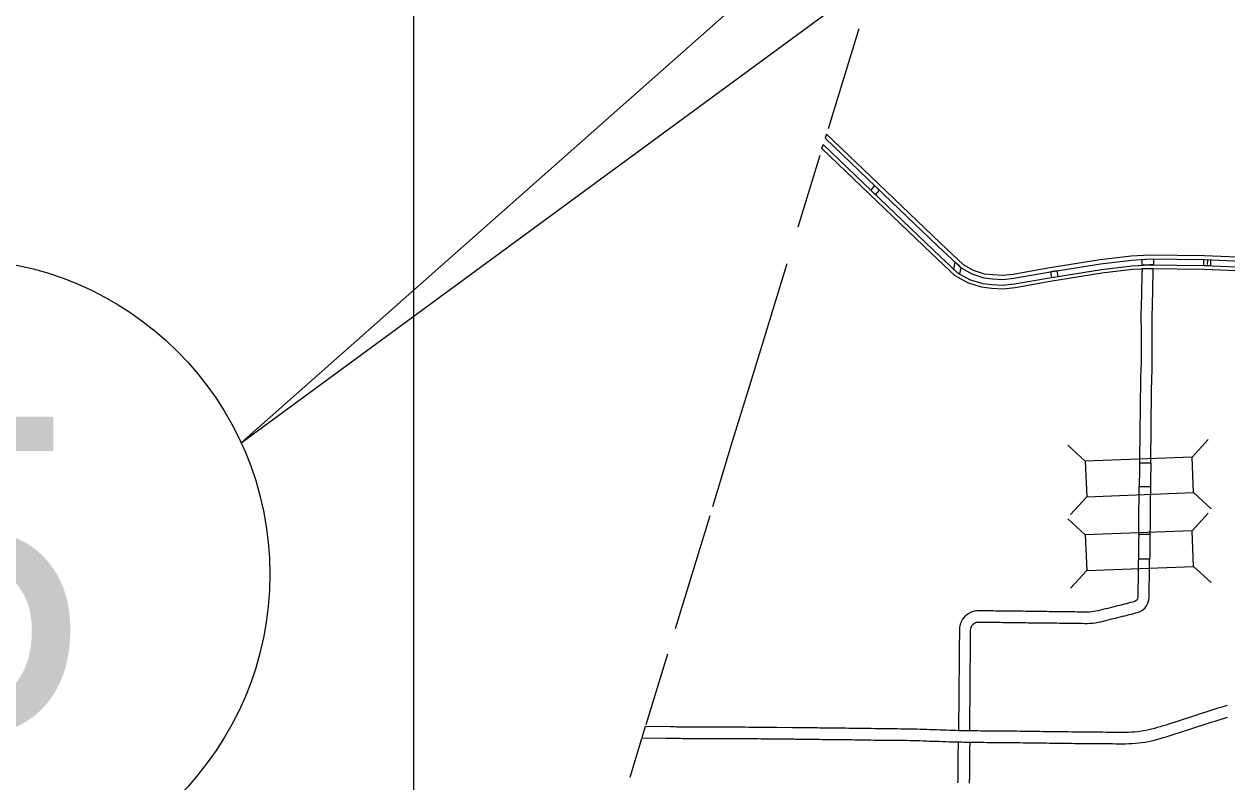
# Model space of a CAD drawing. Extents: x 77230 to 630905, y 790554 to 1662844.
# Drawn here: x 303084 to 329800, y 1505159 to 1521986 of the extents above; entities that cross this region are included whole.
import ezdxf

# ---------------------------------------------------------------- set-up
doc = ezdxf.new("R2010")
doc.units = 0
for name, color, linetype in [('Level 10', 7, 'Continuous'), ('Level 15', 7, 'Continuous'), ('Level 19', 7, 'Continuous'), ('Level 28', 7, 'Continuous'), ('Level 41', 7, 'Continuous'), ('Level 43', 7, 'Continuous')]:
    doc.layers.add(name, color=color, linetype=linetype)

msp = doc.modelspace()

# ---------------------------------------------------------------- linework, layer by layer
at = {"layer": 'Level 10'}
for p, q in [((327848, 1511435), (327848, 1511435)), ((324605, 1508705), (324606, 1508705)), ((323961, 1506045), (323961, 1506045))]:
    msp.add_line(p, q, dxfattribs=at)
for points in [[(327859, 1512247), (328109, 1512244), (328109, 1512288), (328110, 1512359), (328111, 1512428), (328111, 1512497), (328112, 1512564), (328113, 1512630), (328114, 1512695), (328114, 1512759), (328115, 1512821), (328116, 1512882), (328116, 1512942), (328117, 1513001), (328118, 1513059), (328119, 1513117), (328119, 1513176), (328120, 1513234), (328120, 1513292), (328121, 1513351), (328121, 1513410), (328122, 1513469), (328123, 1513529), (328124, 1513588), (328124, 1513647), (328125, 1513705), (328126, 1513764), (328127, 1513823), (328127, 1513882), (328128, 1513942), (328129, 1514003), (328129, 1514057), (328130, 1514122), (328133, 1514182), (328136, 1514242), (328139, 1514302), (328141, 1514363), (328142, 1514423), (328142, 1514482), (328142, 1514539), (328142, 1514595), (328142, 1514651), (328142, 1514707), (328142, 1514763), (328142, 1514819), (328142, 1514876), (328142, 1514935), (328142, 1514995), (328142, 1515056), (328142, 1515116), (328142, 1515175), (328142, 1515236), (328142, 1515296), (328141, 1515354), (328141, 1515410), (328141, 1515466), (328141, 1515520), (328141, 1515570), (328147, 1515674), (328147, 1515728), (328148, 1515781), (328149, 1515834), (328150, 1515887), (328151, 1515939), (328152, 1515991), (328153, 1516042), (328155, 1516092), (328155, 1516142), (328156, 1516190), (328157, 1516237), (328158, 1516283), (328159, 1516326), (328161, 1516368), (328162, 1516409), (328163, 1516448), (328165, 1516556), (327915, 1516554)], [(327915, 1516554), (327913, 1516455), (327912, 1516416), (327911, 1516376), (327909, 1516333), (327908, 1516288), (327907, 1516243), (327906, 1516195), (327906, 1516147), (327905, 1516097), (327904, 1516047), (327903, 1515996), (327901, 1515945), (327900, 1515892), (327899, 1515838), (327898, 1515785), (327897, 1515732), (327897, 1515682), (327891, 1515578), (327891, 1515521), (327891, 1515466), (327891, 1515409), (327891, 1515351), (327892, 1515293), (327892, 1515235), (327892, 1515176), (327892, 1515116), (327892, 1515055), (327892, 1514995), (327892, 1514935), (327892, 1514877), (327892, 1514820), (327892, 1514763), (327892, 1514707), (327892, 1514651), (327892, 1514595), (327892, 1514539), (327892, 1514482), (327892, 1514426), (327891, 1514370), (327889, 1514313), (327886, 1514254), (327883, 1514193), (327880, 1514130), (327879, 1514061), (327879, 1514005), (327878, 1513945), (327877, 1513885), (327877, 1513826), (327876, 1513767), (327875, 1513708), (327874, 1513650), (327874, 1513591), (327873, 1513532), (327872, 1513473), (327871, 1513413), (327871, 1513354), (327870, 1513294), (327870, 1513236), (327869, 1513178), (327869, 1513120), (327868, 1513063), (327867, 1513004), (327866, 1512945), (327866, 1512885), (327865, 1512824), (327864, 1512761), (327864, 1512698), (327863, 1512633), (327862, 1512567), (327861, 1512499), (327861, 1512431), (327860, 1512361), (327859, 1512291), (327859, 1512247)], [(327859, 1512247), (327858, 1512149), (327857, 1512078), (327856, 1512008), (327855, 1511940), (327854, 1511873), (327853, 1511806), (327852, 1511719)], [(328109, 1512244), (328108, 1512145), (328107, 1512075), (328106, 1512005), (328105, 1511936), (328104, 1511869), (328102, 1511715)], [(327848, 1511435), (327848, 1511458), (327848, 1511495), (327849, 1511554), (327850, 1511615), (327851, 1511677), (327852, 1511719)], [(327852, 1511719), (328102, 1511715), (328101, 1511673), (328100, 1511610), (328099, 1511550), (328098, 1511493), (328098, 1511457), (328098, 1511434)], [(328090, 1510654), (327840, 1510656), (327841, 1510672), (327841, 1510734), (327842, 1510795), (327843, 1510855), (327844, 1510913), (327845, 1510971), (327845, 1511027), (327846, 1511081), (327847, 1511133), (327847, 1511184), (327848, 1511435)], [(328098, 1511434), (328097, 1511183), (328097, 1511131), (328096, 1511078), (328095, 1511023), (328094, 1510967), (328094, 1510910), (328093, 1510851), (328092, 1510791), (328091, 1510731), (328091, 1510670), (328090, 1510654)], [(327840, 1510656), (327839, 1510488), (327838, 1510427), (327837, 1510365), (327837, 1510304), (327836, 1510243), (327835, 1510182), (327833, 1510108)], [(328090, 1510654), (328089, 1510547), (328089, 1510485), (328088, 1510424), (328087, 1510363), (328087, 1510301), (328086, 1510239), (328085, 1510177), (328083, 1510104)], [(324606, 1508705), (324658, 1508704), (324712, 1508704), (324765, 1508703), (324820, 1508702), (324874, 1508702), (324930, 1508701), (324986, 1508700), (325041, 1508700), (325098, 1508699), (325154, 1508698), (325211, 1508698), (325268, 1508697), (325326, 1508696), (325383, 1508695), (325441, 1508694), (325499, 1508693), (325557, 1508693), (325615, 1508692), (325674, 1508692), (325732, 1508691), (325790, 1508690), (325849, 1508689), (325907, 1508689), (325978, 1508688), (326022, 1508688), (326079, 1508687), (326135, 1508686), (326191, 1508686), (326247, 1508685), (326304, 1508684), (326360, 1508684), (326416, 1508683), (326472, 1508682), (326528, 1508682), (326584, 1508681), (326640, 1508680), (326698, 1508680), (326758, 1508682), (326819, 1508686), (326880, 1508694), (326939, 1508704), (326997, 1508716), (327053, 1508729), (327108, 1508743), (327163, 1508757), (327217, 1508771), (327271, 1508785), (327325, 1508798), (327378, 1508811), (327430, 1508825), (327482, 1508838), (327532, 1508850), (327582, 1508863), (327631, 1508875), (327677, 1508887), (327723, 1508898), (327768, 1508910), (327816, 1508923), (327870, 1508943), (327923, 1508974), (327986, 1509027), (328016, 1509071), (328045, 1509128), (328063, 1509193), (328070, 1509254), (328072, 1509309), (328073, 1509362), (328073, 1509415), (328074, 1509469), (328075, 1509525), (328076, 1509582), (328077, 1509640), (328077, 1509698), (328078, 1509757), (328079, 1509816), (328080, 1509876), (328081, 1509936), (328081, 1509995), (328082, 1510056), (328083, 1510104), (327833, 1510108)], [(327833, 1510108), (327832, 1510060), (327831, 1509999), (327831, 1509939), (327830, 1509879), (327829, 1509820), (327828, 1509761), (327827, 1509702), (327827, 1509643), (327826, 1509586), (327825, 1509528), (327824, 1509472), (327823, 1509417), (327823, 1509365), (327822, 1509315), (327821, 1509273), (327817, 1509241), (327811, 1509219), (327801, 1509199), (327798, 1509196), (327779, 1509179), (327763, 1509170), (327739, 1509161), (327704, 1509151), (327662, 1509141), (327617, 1509129), (327569, 1509117), (327521, 1509105), (327472, 1509093), (327421, 1509080), (327369, 1509067), (327317, 1509054), (327264, 1509041), (327210, 1509027), (327155, 1509013), (327101, 1508999), (327047, 1508986), (326994, 1508972), (326942, 1508960), (326892, 1508949), (326843, 1508941), (326794, 1508935), (326745, 1508931), (326695, 1508930), (326642, 1508930), (326587, 1508931), (326531, 1508932), (326475, 1508932), (326419, 1508933), (326363, 1508933), (326307, 1508934), (326250, 1508935), (326194, 1508936), (326138, 1508936), (326082, 1508937), (326024, 1508938), (325980, 1508938), (325910, 1508939), (325852, 1508939), (325794, 1508940), (325735, 1508941), (325676, 1508942), (325618, 1508942), (325560, 1508943), (325502, 1508943), (325445, 1508944), (325387, 1508945), (325329, 1508946), (325272, 1508947), (325215, 1508947), (325157, 1508948), (325101, 1508949), (325045, 1508950), (324988, 1508950), (324933, 1508951), (324878, 1508952), (324823, 1508952), (324768, 1508953), (324714, 1508954), (324661, 1508954), (324609, 1508955)], [(324609, 1508955), (324558, 1508956), (324506, 1508957), (324456, 1508957), (324405, 1508958), (324355, 1508958), (324304, 1508959), (324246, 1508957), (324184, 1508948), (324123, 1508929), (324065, 1508900), (324014, 1508864), (323970, 1508823), (323929, 1508771), (323897, 1508714), (323874, 1508653), (323863, 1508592), (323858, 1508536), (323857, 1508485), (323857, 1508437), (323857, 1508389), (323857, 1508341), (323856, 1508292), (323856, 1508242), (323855, 1508192), (323855, 1508141), (323854, 1508089), (323854, 1508038), (323853, 1507985), (323852, 1507933), (323852, 1507880), (323852, 1507827), (323851, 1507774), (323851, 1507720), (323851, 1507665), (323850, 1507609), (323850, 1507553), (323849, 1507496), (323849, 1507439), (323848, 1507382), (323848, 1507325), (323847, 1507268), (323846, 1507211), (323845, 1507155), (323845, 1507099), (323844, 1507044), (323844, 1506990), (323844, 1506937), (323844, 1506884), (323843, 1506831), (323842, 1506778), (323842, 1506724), (323841, 1506672), (323841, 1506619), (323840, 1506566), (323840, 1506514), (323839, 1506463), (323837, 1506298), (324087, 1506294)], [(324087, 1506294), (324089, 1506459), (324090, 1506511), (324090, 1506563), (324091, 1506616), (324091, 1506669), (324092, 1506722), (324092, 1506775), (324093, 1506828), (324094, 1506882), (324094, 1506935), (324094, 1506989), (324094, 1507043), (324095, 1507097), (324095, 1507152), (324096, 1507208), (324097, 1507265), (324098, 1507322), (324098, 1507379), (324099, 1507437), (324099, 1507494), (324100, 1507551), (324100, 1507607), (324101, 1507663), (324101, 1507718), (324101, 1507772), (324102, 1507826), (324102, 1507879), (324102, 1507931), (324103, 1507983), (324104, 1508035), (324104, 1508087), (324105, 1508138), (324105, 1508189), (324106, 1508239), (324106, 1508290), (324107, 1508339), (324107, 1508388), (324107, 1508436), (324107, 1508482), (324108, 1508524), (324111, 1508559), (324116, 1508586), (324124, 1508609), (324137, 1508631), (324155, 1508653), (324173, 1508671), (324194, 1508686), (324216, 1508697), (324239, 1508704), (324268, 1508708), (324306, 1508709), (324353, 1508708), (324403, 1508708), (324452, 1508707), (324503, 1508707), (324553, 1508706), (324605, 1508705)], [(329803, 1506858), (329735, 1506837), (329668, 1506815), (329600, 1506794), (329531, 1506772), (329463, 1506750), (329395, 1506728), (329328, 1506707), (329259, 1506685), (329191, 1506662), (329126, 1506640), (329058, 1506619), (328989, 1506596), (328921, 1506574), (328854, 1506552), (328786, 1506531), (328716, 1506509), (328648, 1506488), (328578, 1506466), (328510, 1506444), (328444, 1506423), (328379, 1506403), (328315, 1506384), (328251, 1506365), (328188, 1506347), (328128, 1506331), (328066, 1506318), (328001, 1506304), (327938, 1506292), (327875, 1506282), (327811, 1506273), (327746, 1506266), (327680, 1506262), (327613, 1506259), (327544, 1506257), (327475, 1506257), (327404, 1506257), (327332, 1506258), (327260, 1506259), (327188, 1506259), (327116, 1506260), (327044, 1506261), (326973, 1506262), (326903, 1506263), (326833, 1506263), (326764, 1506264), (326696, 1506264), (326628, 1506265), (326560, 1506265), (326491, 1506266), (326422, 1506266), (326353, 1506267), (326283, 1506268), (326214, 1506268), (326144, 1506269), (326075, 1506270), (326004, 1506271), (325934, 1506272), (325863, 1506273), (325791, 1506274), (325718, 1506275), (325646, 1506276), (325573, 1506277), (325499, 1506279), (325425, 1506280), (325351, 1506281), (325278, 1506281), (325205, 1506282), (325131, 1506283), (325058, 1506284), (324984, 1506284), (324911, 1506285), (324838, 1506285), (324765, 1506286), (324693, 1506286), (324620, 1506287), (324548, 1506287), (324477, 1506288), (324406, 1506289), (324335, 1506290), (324265, 1506291), (324195, 1506292), (324125, 1506293), (324054, 1506294), (323984, 1506295), (323965, 1506295)], [(323961, 1506045), (323980, 1506045), (324051, 1506044), (324121, 1506043), (324191, 1506042), (324261, 1506041), (324332, 1506040), (324403, 1506039), (324475, 1506038), (324547, 1506037), (324619, 1506037), (324691, 1506036), (324763, 1506036), (324836, 1506035), (324909, 1506035), (324982, 1506034), (325055, 1506034), (325129, 1506033), (325202, 1506032), (325275, 1506031), (325349, 1506031), (325422, 1506030), (325495, 1506029), (325569, 1506027), (325642, 1506026), (325715, 1506025), (325787, 1506024), (325859, 1506023), (325930, 1506022), (326000, 1506021), (326071, 1506020), (326141, 1506019), (326211, 1506018), (326281, 1506018), (326350, 1506017), (326420, 1506016), (326489, 1506016), (326558, 1506015), (326626, 1506015), (326695, 1506014), (326763, 1506014), (326831, 1506013), (326900, 1506013), (326970, 1506012), (327041, 1506011), (327113, 1506010), (327185, 1506009), (327257, 1506009), (327329, 1506008), (327402, 1506007), (327475, 1506007), (327548, 1506007), (327621, 1506009), (327694, 1506012), (327767, 1506017), (327840, 1506025), (327911, 1506034), (327982, 1506045), (328051, 1506059), (328118, 1506073), (328188, 1506088), (328255, 1506106), (328321, 1506125), (328386, 1506144), (328452, 1506164), (328519, 1506184), (328586, 1506206), (328654, 1506228), (328722, 1506249), (328792, 1506271), (328860, 1506292), (328929, 1506313), (328999, 1506336), (329067, 1506359), (329133, 1506380), (329202, 1506402), (329271, 1506425), (329337, 1506447), (329404, 1506468), (329472, 1506490), (329540, 1506512), (329607, 1506534), (329675, 1506555), (329743, 1506577), (329811, 1506599)], [(316880, 1506391), (316804, 1506142), (317339, 1506130), (317433, 1506129), (317496, 1506129), (317532, 1506129), (317573, 1506128), (317617, 1506128), (317664, 1506128), (317713, 1506127), (317765, 1506127), (317875, 1506126), (317933, 1506126), (317992, 1506126), (318052, 1506125), (318115, 1506125), (318178, 1506125), (318244, 1506125), (318311, 1506125), (318379, 1506125), (318449, 1506124), (318520, 1506124), (318592, 1506123), (318664, 1506123), (318736, 1506123), (318809, 1506123), (318882, 1506122), (318954, 1506122), (319026, 1506122), (319098, 1506122), (319170, 1506121), (319243, 1506121), (319315, 1506120), (319387, 1506120), (319459, 1506119), (319531, 1506118), (319601, 1506118), (319671, 1506117), (319737, 1506117), (319802, 1506116), (320149, 1506113), (320179, 1506113), (320212, 1506112), (320249, 1506111), (320290, 1506111), (320332, 1506111), (320377, 1506110), (320425, 1506110), (320474, 1506109), (320526, 1506109), (320580, 1506108), (320636, 1506108), (320693, 1506107), (320751, 1506106), (320812, 1506105), (320873, 1506105), (320935, 1506104), (320998, 1506103), (321062, 1506102), (321128, 1506102), (321194, 1506101), (321261, 1506101), (321328, 1506100), (321397, 1506099), (321466, 1506098), (321536, 1506097), (321606, 1506096), (321677, 1506095), (321749, 1506094), (321821, 1506093), (321893, 1506092), (321966, 1506090), (322039, 1506090), (322112, 1506089), (322184, 1506088), (322256, 1506087), (322329, 1506086), (322401, 1506086), (322473, 1506085), (322545, 1506084), (322618, 1506084), (322691, 1506083), (322764, 1506082), (322836, 1506080), (322909, 1506078), (322981, 1506076), (323052, 1506073), (323123, 1506071), (323195, 1506068), (323267, 1506066), (323339, 1506063), (323411, 1506061), (323483, 1506058), (323555, 1506056), (323627, 1506053), (323698, 1506051), (323770, 1506049), (323840, 1506047), (323911, 1506046), (323961, 1506045)], [(323965, 1506295), (323915, 1506296), (323845, 1506297), (323775, 1506299), (323706, 1506300), (323635, 1506303), (323564, 1506305), (323492, 1506308), (323420, 1506311), (323348, 1506313), (323275, 1506316), (323203, 1506318), (323132, 1506321), (323061, 1506323), (322989, 1506326), (322916, 1506328), (322843, 1506330), (322769, 1506332), (322694, 1506333), (322620, 1506334), (322547, 1506334), (322475, 1506335), (322403, 1506336), (322331, 1506336), (322259, 1506337), (322187, 1506338), (322115, 1506339), (322042, 1506340), (321970, 1506340), (321897, 1506342), (321825, 1506343), (321753, 1506344), (321682, 1506345), (321610, 1506346), (321539, 1506347), (321469, 1506348), (321400, 1506349), (321331, 1506350), (321263, 1506351), (321196, 1506351), (321130, 1506352), (321065, 1506352), (321001, 1506353), (320938, 1506354), (320876, 1506355), (320815, 1506355), (320755, 1506356), (320696, 1506357), (320638, 1506358), (320583, 1506358), (320529, 1506359), (320477, 1506359), (320427, 1506360), (320379, 1506360), (320334, 1506361), (320292, 1506361), (320254, 1506361), (320217, 1506362), (320183, 1506363), (320151, 1506363), (319804, 1506366), (319740, 1506367), (319672, 1506367), (319603, 1506368), (319533, 1506368), (319461, 1506369), (319389, 1506370), (319316, 1506370), (319244, 1506371), (319172, 1506371), (319100, 1506372), (319027, 1506372), (318955, 1506372), (318882, 1506372), (318810, 1506373), (318737, 1506373), (318665, 1506373), (318593, 1506373), (318521, 1506374), (318451, 1506374), (318380, 1506375), (318312, 1506375), (318245, 1506375), (318179, 1506375), (318116, 1506375), (318053, 1506375), (317993, 1506376), (317933, 1506376), (317876, 1506376), (317821, 1506376), (317715, 1506377), (317666, 1506378), (317619, 1506378), (317575, 1506378), (317533, 1506379), (317496, 1506379), (317463, 1506379), (317435, 1506379), (316880, 1506391)], [(323827, 1505138), (323828, 1505194), (323829, 1505249), (323829, 1505303), (323829, 1505357), (323830, 1505411), (323830, 1505465), (323831, 1505517), (323831, 1505569), (323832, 1505619), (323833, 1505668), (323833, 1505717), (323833, 1505764), (323834, 1505811), (323834, 1505857), (323835, 1505900), (323836, 1505941), (323837, 1505979), (323838, 1506048)], [(323838, 1506048), (324088, 1506044), (324087, 1505975), (324086, 1505936), (324085, 1505895), (324084, 1505852), (324084, 1505808), (324083, 1505762), (324083, 1505715), (324082, 1505666), (324082, 1505616), (324081, 1505565), (324081, 1505514), (324080, 1505462), (324080, 1505409), (324079, 1505356), (324079, 1505301), (324079, 1505246), (324078, 1505190), (324077, 1505135)]]:
    msp.add_lwpolyline(points, dxfattribs=at)
at = {"layer": 'Level 15'}
msp.add_line((328170, 1516769), (328167, 1516639), dxfattribs=at)
for points in [[(336287, 1515457), (335739, 1515760), (334355, 1516411), (334112, 1516505), (333825, 1516583), (333542, 1516644), (333181, 1516698), (332614, 1516728), (331104, 1516765), (329304, 1516840), (328085, 1516855), (327674, 1516832), (326982, 1516749), (325824, 1516563), (325054, 1516429), (324818, 1516402), (324598, 1516415), (324416, 1516436), (324169, 1516516), (323946, 1516641), (323439, 1517118), (322058, 1518435), (320905, 1519544), (320877, 1519454)], [(320877, 1519454), (321999, 1518374), (323380, 1517057), (323895, 1516572), (324135, 1516437), (324398, 1516352), (324590, 1516331), (324821, 1516316), (325066, 1516345), (325838, 1516479), (326994, 1516665), (327681, 1516747), (328087, 1516770), (329302, 1516755), (331101, 1516680), (332611, 1516643), (333172, 1516613), (333527, 1516560), (333805, 1516500), (334085, 1516424), (334321, 1516333), (335700, 1515684), (336246, 1515383), (336287, 1515457)], [(320806, 1519224), (320834, 1519315), (321909, 1518280), (323291, 1516962), (323817, 1516466), (324083, 1516318), (324370, 1516224), (324579, 1516201), (324824, 1516186), (325085, 1516216), (325859, 1516351), (327012, 1516536), (327692, 1516618), (328090, 1516640), (329298, 1516625), (331097, 1516550)], [(336142, 1515195), (335602, 1515493), (334236, 1516135), (334018, 1516220), (333755, 1516291), (333488, 1516349), (333150, 1516399), (332602, 1516428), (331094, 1516466), (329296, 1516540), (328091, 1516555), (327700, 1516533), (327024, 1516452), (325873, 1516267), (325097, 1516132), (324827, 1516100), (324572, 1516116), (324352, 1516141), (324049, 1516239), (323767, 1516397), (323233, 1516901), (321851, 1518219), (320806, 1519224)], [(322081, 1518296), (321972, 1518400), (321888, 1518301)], [(321888, 1518301), (321997, 1518197), (322081, 1518296)], [(323731, 1516547), (323763, 1516696), (323891, 1516576)], [(328167, 1516639), (328090, 1516640), (327917, 1516630), (327920, 1516760), (328087, 1516770), (328170, 1516769)], [(329437, 1516619), (329298, 1516625), (329287, 1516625), (329288, 1516755)], [(329288, 1516755), (329302, 1516755), (329438, 1516749), (329437, 1516619)], [(329367, 1516647), (329373, 1516738)], [(323891, 1516576), (323862, 1516441), (323817, 1516466), (323731, 1516547)], [(323791, 1516675), (323860, 1516621)], [(326028, 1516509), (325880, 1516486), (325903, 1516358)], [(325903, 1516358), (326051, 1516382), (326028, 1516509)]]:
    msp.add_lwpolyline(points, dxfattribs=at)
at = {"layer": 'Level 19'}
for p, q in [((329028, 1512373), (329386, 1512761)), ((326654, 1512280), (326266, 1512638)), ((326685, 1511488), (326327, 1511100)), ((329059, 1511582), (329447, 1511224)), ((329028, 1510735), (329386, 1511123)), ((326654, 1510642), (326266, 1511000)), ((326685, 1509850), (326327, 1509462)), ((329059, 1509944), (329447, 1509586))]:
    msp.add_line(p, q, dxfattribs=at)
for points in [[(326685, 1511488), (329059, 1511582), (329028, 1512373), (326654, 1512280)], [(326685, 1509850), (329059, 1509944), (329028, 1510735), (326654, 1510642)]]:
    msp.add_lwpolyline(points, close=True, dxfattribs=at)
at = {"layer": 'Level 28'}
msp.add_line((311736, 1658884), (311736, 1488604), dxfattribs=at)
at = {"layer": 'Level 41'}
msp.add_lwpolyline([(341446, 1542356), (307906, 1512690), (336902, 1533972)], dxfattribs=at)
msp.add_circle((301544, 1509768), 7000, dxfattribs=at)
at = {"layer": 'Level 43'}
for points in [[(321627, 1521879), (320942, 1519663)], [(320758, 1519071), (320355, 1517766), (320267, 1517476)], [(320022, 1516662), (319192, 1513928), (318815, 1512721), (318452, 1511511), (318377, 1511266)], [(318315, 1511064), (317548, 1508560)], [(317376, 1507996), (316892, 1506429)], [(316796, 1506116), (316537, 1505255)]]:
    msp.add_lwpolyline(points, dxfattribs=at)

# ---------------------------------------------------------------- texts
at = {"layer": 'Level 41'}
msp.add_text('5', height=7000, dxfattribs=at).set_placement((299298, 1506268))

doc.saveas('drawing.dxf')
